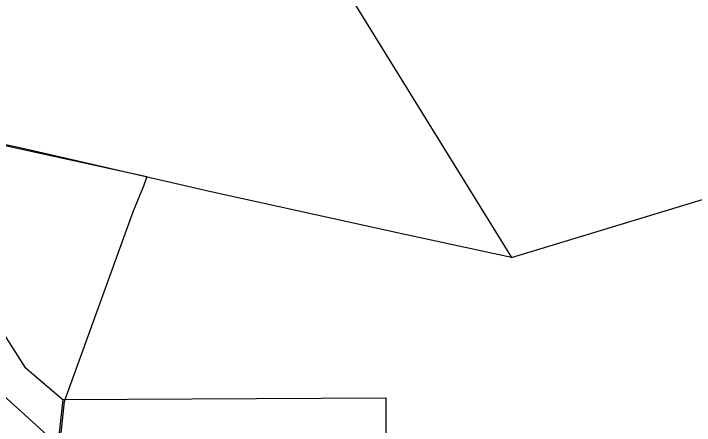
# Model space of a CAD drawing. Extents: x -439246 to -433691, y -1130252 to -1121148.
# Drawn here: x -435128.3 to -434826.6, y -1122494 to -1122311.7 of the extents above; entities that cross this region are included whole.
import ezdxf

# ---------------------------------------------------------------- set-up
doc = ezdxf.new("R2010")
doc.units = 0
for name, color, linetype in [('Vrstva 1', 7, 'Continuous'), ('Vrstva 52', 7, 'Continuous'), ('Vrstva 6', 7, 'Continuous')]:
    doc.layers.add(name, color=color, linetype=linetype)

msp = doc.modelspace()

# ---------------------------------------------------------------- linework, layer by layer
at = {"layer": 'Vrstva 1'}
for points in [[(-434982.07, -1122299.32), (-434907.67, -1122419.63)], [(-435122.84, -1122371.81), (-435203.07, -1122354.44)], [(-435041.43, -1122390.55), (-435122.84, -1122371.81)], [(-434956.27, -1122409.26), (-435041.43, -1122390.55)], [(-434907.67, -1122419.63), (-434956.27, -1122409.26)], [(-435132.66, -1122453.56), (-435123.23, -1122468.28)], [(-435123.23, -1122468.28), (-435106.43, -1122482.59)], [(-435111.86, -1122499.74), (-435144.27, -1122470.44)], [(-435106.43, -1122482.59), (-435108.63, -1122502.55)]]:
    msp.add_lwpolyline(points, dxfattribs=at)
at = {"layer": 'Vrstva 52'}
for points in [[(-435070.51, -1122387.94), (-435069.28, -1122384.14), (-435069.24, -1122384.02), (-435080.74, -1122381.5), (-435141.55, -1122368.18)], [(-435147.5, -1122551.3), (-435127.02, -1122542.55), (-435110.82, -1122529.97), (-435110.37, -1122529.42), (-435109.82, -1122528.75), (-435108.27, -1122526.81), (-435109.33, -1122518.46), (-435105.7, -1122483.48), (-435105.37, -1122482.58), (-435075.2, -1122399.03), (-435070.51, -1122387.94)]]:
    msp.add_lwpolyline(points, dxfattribs=at)
at = {"layer": 'Vrstva 6'}
for points in [[(-434907.67, -1122419.63), (-434745.08, -1122370.47)], [(-435106.43, -1122482.59), (-434963.27, -1122481.77)], [(-434963.27, -1122481.77), (-434963.27, -1122540.5)]]:
    msp.add_lwpolyline(points, dxfattribs=at)

doc.saveas('drawing.dxf')
